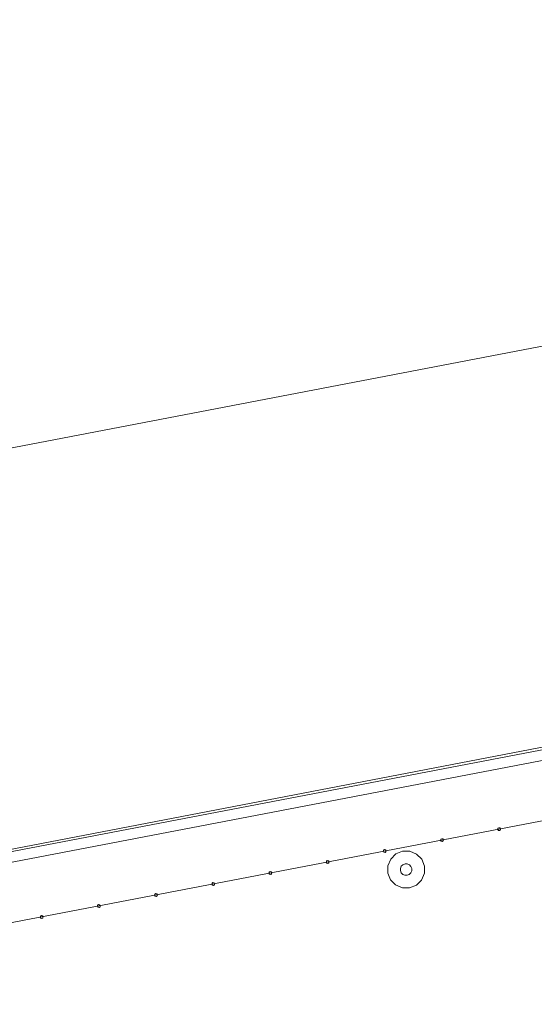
# Model space of a CAD drawing. Header units: millimetres. Extents: x -2233 to 65662, y -50530 to 6847.
# Tile 684 of 802: x 27429 to 28313, y 849 to 2539. Entities that reach past the tile are written whole.
import ezdxf

# ---------------------------------------------------------------- set-up
doc = ezdxf.new("R2010")
doc.units = ezdxf.units.MM
doc.layers.add('COTAS_P', color=1, linetype='Continuous', lineweight=0)
doc.layers.add('lateral_C03', color=7, linetype='Continuous', lineweight=0)
doc.dimstyles.new('R19_100', dxfattribs={"dimtxt": 250, "dimasz": 150, "dimexe": 150, "dimexo": 80, "dimgap": 100, "dimtad": 1, "dimtih": 1, "dimtoh": 1, "dimdsep": 46, "dimcen": 0.09, "dimadec": 0, "dimazin": 0, "dimtfac": 1, "dimtdec": 4, "dimtofl": 0, "dimtmove": 0, "dimatfit": 3, "dimfxl": 1, "dimtolj": 1, "dimtzin": 0, "dimarcsym": 0})

# ---------------------------------------------------------------- blocks, each defined once
blk = doc.blocks.new('DIM_R32_10')
at = {"layer": 'COTAS_P'}
for p, q in [((40140.5, 4243.9), (39984.7, 4259.8)), ((26530.5, 1633.9), (40140.5, 4243.9)), ((40140.5, 4243.9), (40001.7, 4171.4)), ((40310, 3360), (40140.5, 4243.9)), ((26530.5, 1633.9), (26669.3, 1706.3)), ((26700, 750), (26530.5, 1633.9)), ((26530.5, 1633.9), (26686.3, 1617.9))]:
    blk.add_line(p, q, dxfattribs=at)
blk.add_text('13858 P', height=250, rotation=10.8559, dxfattribs=at).set_placement((33316.7, 3037.1))

msp = doc.modelspace()

# ---------------------------------------------------------------- linework, layer by layer
at = {"layer": 'lateral_C03'}
for p, q in [((26559.602, 951.157), (40366.023, 3598.825)), ((26560.355, 947.229), (40366.776, 3594.897)), ((26691.419, 954.035), (40149.193, 3534.843)), ((26710.629, 853.861), (40168.403, 3434.668)), ((28250.464, 1150.956), (28250.077, 1149.082)), ((28250.077, 1149.082), (28251.129, 1147.483)), ((28252.062, 1152.008), (28250.464, 1150.956)), ((28253.936, 1151.622), (28252.062, 1152.008)), ((28254.988, 1150.023), (28253.936, 1151.622)), ((28254.602, 1148.149), (28254.988, 1150.023)), ((28153.851, 1133.174), (28152.253, 1132.122)), ((28155.725, 1132.788), (28153.851, 1133.174)), ((28156.778, 1131.19), (28155.725, 1132.788)), ((28251.129, 1147.483), (28253.004, 1147.097)), ((28253.004, 1147.097), (28254.602, 1148.149)), ((28152.253, 1132.122), (28151.867, 1130.248)), ((28151.867, 1130.248), (28152.919, 1128.65)), ((28152.919, 1128.65), (28154.793, 1128.263)), ((28154.793, 1128.263), (28156.391, 1129.315)), ((28156.391, 1129.315), (28156.778, 1131.19)), ((28054.043, 1113.288), (28053.657, 1111.414)), ((28053.657, 1111.414), (28054.709, 1109.816)), ((28055.641, 1114.34), (28054.043, 1113.288)), ((28054.709, 1109.816), (28056.583, 1109.43)), ((28057.515, 1113.954), (28055.641, 1114.34)), ((28056.583, 1109.43), (28058.181, 1110.482)), ((28058.567, 1112.356), (28057.515, 1113.954)), ((28058.181, 1110.482), (28058.567, 1112.356)), ((28075.137, 1106.944), (28066.248, 1098.176)), ((28086.705, 1111.642), (28075.137, 1106.944)), ((28099.191, 1111.556), (28086.705, 1111.642)), ((28110.693, 1106.699), (28099.191, 1111.556)), ((28119.461, 1097.81), (28110.693, 1106.699)), ((27955.832, 1094.454), (27955.446, 1092.58)), ((27955.446, 1092.58), (27956.498, 1090.982)), ((27957.431, 1095.506), (27955.832, 1094.454)), ((27956.498, 1090.982), (27958.372, 1090.596)), ((27959.305, 1095.12), (27957.431, 1095.506)), ((27958.372, 1090.596), (27959.971, 1091.648)), ((27960.357, 1093.522), (27959.305, 1095.12)), ((27959.971, 1091.648), (27960.357, 1093.522)), ((28061.39, 1086.674), (28061.305, 1074.188)), ((28066.248, 1098.176), (28061.39, 1086.674)), ((28082.938, 1082.233), (28082.911, 1078.332)), ((28084.456, 1085.828), (28082.938, 1082.233)), ((28087.233, 1088.568), (28084.456, 1085.828)), ((28090.848, 1090.036), (28087.233, 1088.568)), ((28094.75, 1090.009), (28090.848, 1090.036)), ((28098.345, 1088.491), (28094.75, 1090.009)), ((28101.085, 1085.713), (28098.345, 1088.491)), ((28102.553, 1082.098), (28101.085, 1085.713)), ((28102.526, 1078.197), (28102.553, 1082.098)), ((28124.159, 1086.242), (28119.461, 1097.81)), ((28124.073, 1073.756), (28124.159, 1086.242)), ((27857.622, 1075.62), (27857.236, 1073.746)), ((27857.236, 1073.746), (27858.288, 1072.148)), ((27859.22, 1076.672), (27857.622, 1075.62)), ((27858.288, 1072.148), (27860.162, 1071.762)), ((27861.094, 1076.286), (27859.22, 1076.672)), ((27860.162, 1071.762), (27861.76, 1072.814)), ((27862.146, 1074.688), (27861.094, 1076.286)), ((27861.76, 1072.814), (27862.146, 1074.688)), ((28061.305, 1074.188), (28066.003, 1062.62)), ((28082.911, 1078.332), (28084.379, 1074.717)), ((28084.379, 1074.717), (28087.119, 1071.939)), ((28087.119, 1071.939), (28090.714, 1070.421)), ((28090.714, 1070.421), (28094.615, 1070.394)), ((28094.615, 1070.394), (28098.23, 1071.862)), ((28098.23, 1071.862), (28101.008, 1074.602)), ((28101.008, 1074.602), (28102.526, 1078.197)), ((28119.216, 1062.254), (28124.073, 1073.756)), ((27759.412, 1056.786), (27759.025, 1054.912)), ((27759.025, 1054.912), (27760.077, 1053.314)), ((27761.01, 1057.838), (27759.412, 1056.786)), ((27760.077, 1053.314), (27761.951, 1052.928)), ((27762.884, 1057.452), (27761.01, 1057.838)), ((27761.951, 1052.928), (27763.55, 1053.98)), ((27763.936, 1055.854), (27762.884, 1057.452)), ((27763.55, 1053.98), (27763.936, 1055.854)), ((28066.003, 1062.62), (28074.771, 1053.731)), ((28074.771, 1053.731), (28086.273, 1048.874)), ((28086.273, 1048.874), (28098.759, 1048.788)), ((28098.759, 1048.788), (28110.327, 1053.486)), ((28110.327, 1053.486), (28119.216, 1062.254)), ((27661.201, 1037.952), (27660.815, 1036.078)), ((27660.815, 1036.078), (27661.867, 1034.48)), ((27662.799, 1039.005), (27661.201, 1037.952)), ((27661.867, 1034.48), (27663.741, 1034.094)), ((27664.673, 1038.618), (27662.799, 1039.005)), ((27663.741, 1034.094), (27665.339, 1035.146)), ((27665.725, 1037.02), (27664.673, 1038.618)), ((27665.339, 1035.146), (27665.725, 1037.02)), ((27562.991, 1019.119), (27562.605, 1017.245)), ((27562.605, 1017.245), (27563.657, 1015.646)), ((27564.589, 1020.171), (27562.991, 1019.119)), ((27563.657, 1015.646), (27565.531, 1015.26)), ((27566.463, 1019.784), (27564.589, 1020.171)), ((27565.531, 1015.26), (27567.129, 1016.312)), ((27567.515, 1018.186), (27566.463, 1019.784)), ((27567.129, 1016.312), (27567.515, 1018.186)), ((27464.78, 1000.285), (27464.394, 998.411)), ((27464.394, 998.411), (27465.446, 996.812)), ((27466.379, 1001.337), (27464.78, 1000.285)), ((27468.253, 1000.951), (27466.379, 1001.337)), ((27467.32, 996.426), (27468.918, 997.478)), ((27469.305, 999.352), (27468.253, 1000.951)), ((27468.918, 997.478), (27469.305, 999.352)), ((27465.446, 996.812), (27467.32, 996.426))]:
    msp.add_line(p, q, dxfattribs=at)

# ---------------------------------------------------------------- dimensions: what is measured, and where the dimension line sits
at = {"layer": 'COTAS_P'}
dim = msp.add_aligned_dim(p1=(26700, 750), p2=(40310, 3360), distance=900, text='<> P', dimstyle='R19_100', dxfattribs=at)
dim.commit()
dim.dimension.update_dxf_attribs({"geometry": 'DIM_R32_10', "text_midpoint": (33335.495, 2938.894)})

doc.saveas('drawing.dxf')
